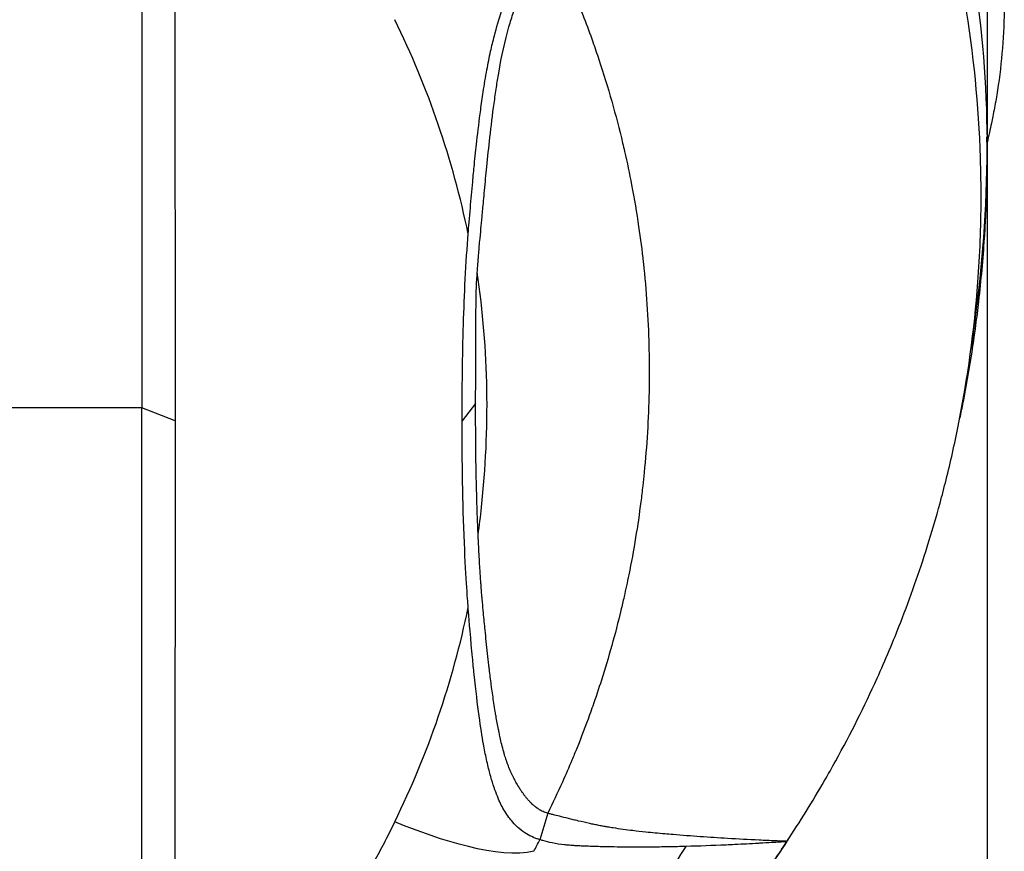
# Model space of a CAD drawing. Header units: millimetres. Extents: x 0 to 4378, y 0 to 2376.
# Tile 580 of 656: x 2261 to 2311, y 1201 to 1243. Entities that reach past the tile are written whole.
import ezdxf

# ---------------------------------------------------------------- set-up
doc = ezdxf.new("R2010")
doc.units = ezdxf.units.MM
doc.header["$LTSCALE"] = 0.2

# ---------------------------------------------------------------- blocks, each defined once
blk = doc.blocks.new('A$C1d6742d2')
for p, q in [((59, 810.3), (59, 661.9)), ((16.474, 757.36), (16.474, 723.155)), ((18.145, 756.714), (18.147, 722.507)), ((58.492, 728.394), (58.193, 726.124)), ((33.271, 723.376), (32.59, 722.508)), ((16.474, 723.155), (5.014, 723.155)), ((16.473, 688.948), (16.474, 723.155)), ((18.147, 722.507), (16.474, 723.155)), ((18.147, 722.507), (18.145, 688.301)), ((36.896, 702.755), (36.503, 701.426)), ((48.92, 701.322), (48.929, 701.343))]:
    blk.add_line(p, q)
for start, end in [(351.92405, 0.66622), (323.79036, 323.79039)]:
    blk.add_arc((0, 736.1), 59, start, end)
for centre, major_axis, ratio, start_param, end_param in [((-47.539, 712.69), (-79.717, -22.186), 0.738726, 3.091649, 3.278174), ((-46.57, 732.011), (78.763, -21.819), 0.743338, 6.144861, 6.332541), ((-41.665, 721.448), (83.135, -0.014), 0.707141, 5.925308, 5.93589)]:
    blk.add_ellipse(centre, major_axis=major_axis, ratio=ratio, start_param=start_param, end_param=end_param)
for points, knots in [([(49.182, 768.704), (50.865, 766.17), (52.316, 763.559), (54.776, 758.237), (55.786, 755.526), (57.403, 750.045), (58.007, 747.274), (58.805, 741.703), (59, 738.903), (58.999, 733.53), (58.829, 730.957), (58.492, 728.394)], [-1, -1, -1, -1, -0.875, -0.875, -0.75, -0.75, -0.625, -0.625, -0.5, -0.5, -0.3850883, -0.3850883, -0.3850883, -0.3850883]), ([(48.929, 701.343), (49.591, 702.341), (50.217, 703.351), (51.005, 704.711), (51.197, 705.051), (52.143, 706.763), (52.831, 708.139), (53.89, 710.482), (54.285, 711.421), (55.146, 713.625), (55.591, 714.892), (56.221, 716.9), (56.435, 717.634), (56.739, 718.753), (56.842, 719.144), (57.164, 720.433), (57.366, 721.332), (58.031, 724.643), (58.36, 727.075), (58.641, 730.862), (58.695, 732.249), (58.702, 734.332), (58.692, 735.034), (58.585, 738.363), (58.326, 740.988), (57.223, 747.533), (56.151, 751.425), (53.203, 759.012), (51.305, 762.721), (48.937, 766.292)], [-9.357503, -9.357503, -9.357503, -9.357503, -8.897041, -8.897041, -8.743436, -8.743436, -8.129915, -8.129915, -7.723861, -7.723861, -7.182711, -7.182711, -6.872971, -6.872971, -6.706541, -6.706541, -6.326131, -6.326131, -5.308509, -5.308509, -4.721657, -4.721657, -4.426991, -4.426991, -3.327763, -3.327763, -1.672883, -1.672883, 0, 0, 0, 0]), ([(59, 750.558), (59.019, 750.474), (59.039, 750.389), (59.076, 750.223), (59.095, 750.139), (59.124, 750.007), (59.134, 749.962), (59.158, 749.851), (59.174, 749.781), (59.217, 749.581), (59.251, 749.418), (59.417, 748.598), (59.524, 747.958), (59.783, 746.007), (59.867, 744.7), (59.855, 741.97), (59.742, 740.547), (59.478, 738.837), (59.428, 738.542), (59.346, 738.099), (59.317, 737.952), (59.266, 737.697), (59.245, 737.596), (59.157, 737.182), (59.082, 736.847), (59, 736.494)], [0.2967875, 0.2967875, 0.2967875, 0.2967875, 0.2993275, 0.2993275, 0.3018631, 0.3018631, 0.3033739, 0.3033739, 0.3052155, 0.3052155, 0.3091295, 0.3091295, 0.3252412, 0.3252412, 0.3574735, 0.3574735, 0.3925774, 0.3925774, 0.3999028, 0.3999028, 0.4035745, 0.4035745, 0.4063648, 0.4063648, 0.4141121, 0.4141121, 0.4141121, 0.4141121]), ([(32.897, 731.908), (32.923, 732.241), (32.964, 732.73), (33.042, 733.644), (33.081, 734.083), (33.149, 734.813), (33.177, 735.106), (33.245, 735.789), (33.287, 736.181), (33.391, 737.098), (33.455, 737.626), (33.564, 738.446), (33.606, 738.747), (33.707, 739.417), (33.768, 739.794), (33.895, 740.48), (33.958, 740.788), (34.083, 741.354), (34.145, 741.612), (34.322, 742.294), (34.447, 742.725), (34.658, 743.352), (34.727, 743.544), (34.92, 744.048), (35.057, 744.37), (35.316, 744.924), (35.429, 745.151), (35.588, 745.46), (35.631, 745.543), (35.746, 745.764), (35.821, 745.905), (36.005, 746.249), (36.114, 746.451), (36.328, 746.85), (36.433, 747.046), (36.536, 747.243)], [0.000012, 0.000012, 0.000012, 0.000012, 0.142267, 0.142267, 0.27065, 0.27065, 0.356024, 0.356024, 0.469215, 0.469215, 0.619921, 0.619921, 0.706263, 0.706263, 0.813588, 0.813588, 0.901517, 0.901517, 0.974106, 0.974106, 1.092208, 1.092208, 1.14482, 1.14482, 1.23125, 1.23125, 1.290188, 1.290188, 1.311384, 1.311384, 1.347898, 1.347898, 1.400534, 1.400534, 1.450242, 1.450242, 1.450242, 1.450242]), ([(33.352, 729.982), (33.359, 730.08), (33.367, 730.178), (33.38, 730.349), (33.388, 730.457), (33.401, 730.627), (33.406, 730.69), (33.431, 730.99), (33.451, 731.229), (33.526, 732.059), (33.554, 732.296), (33.609, 732.901), (33.62, 733.024), (33.653, 733.392), (33.684, 733.733), (33.755, 734.492), (33.792, 734.887), (33.881, 735.772), (33.932, 736.265), (34.053, 737.329), (34.123, 737.905), (34.238, 738.748), (34.276, 739.016), (34.353, 739.522), (34.391, 739.762), (34.579, 740.868), (34.744, 741.623), (35.016, 742.573), (35.093, 742.817), (35.241, 743.258), (35.31, 743.456), (35.501, 743.972), (35.628, 744.292), (36.202, 745.66), (36.559, 746.37), (36.898, 746.959)], [0.000001, 0.000001, 0.000001, 0.000001, 0.041867, 0.041867, 0.071916, 0.071916, 0.089199, 0.089199, 0.155077, 0.155077, 0.318547, 0.318547, 0.360075, 0.360075, 0.443614, 0.443614, 0.53666, 0.53666, 0.650793, 0.650793, 0.782556, 0.782556, 0.845757, 0.845757, 0.902038, 0.902038, 1.104581, 1.104581, 1.173967, 1.173967, 1.229238, 1.229238, 1.316112, 1.316112, 1.597951, 1.597951, 1.597951, 1.597951]), ([(36.898, 746.959), (37.208, 746.327), (37.502, 745.696), (37.78, 745.067), (37.808, 745.003), (37.835, 744.94), (37.863, 744.876), (38.14, 744.241), (38.401, 743.606), (38.647, 742.972), (38.672, 742.909), (38.696, 742.846), (38.72, 742.784), (38.875, 742.379), (39.024, 741.974), (39.167, 741.57), (39.271, 741.275), (39.373, 740.98), (39.471, 740.685), (39.704, 739.982), (39.92, 739.281), (40.118, 738.583), (40.318, 737.88), (40.5, 737.179), (40.666, 736.481), (40.699, 736.341), (40.731, 736.201), (40.763, 736.062), (40.891, 735.499), (41.008, 734.939), (41.115, 734.381), (41.25, 733.676), (41.369, 732.974), (41.471, 732.277), (41.56, 731.674), (41.637, 731.074), (41.702, 730.478), (41.713, 730.379), (41.724, 730.281), (41.734, 730.182), (41.807, 729.483), (41.864, 728.788), (41.907, 728.099), (41.95, 727.403), (41.978, 726.713), (41.992, 726.029), (42, 725.637), (42.004, 725.247), (42.003, 724.858), (42.002, 724.56), (41.999, 724.262), (41.993, 723.966), (41.979, 723.28), (41.951, 722.599), (41.911, 721.924), (41.87, 721.242), (41.816, 720.566), (41.749, 719.897), (41.727, 719.677), (41.704, 719.458), (41.679, 719.24), (41.649, 718.97), (41.616, 718.701), (41.582, 718.433), (41.504, 717.826), (41.416, 717.224), (41.318, 716.627), (41.214, 715.995), (41.1, 715.369), (40.974, 714.75), (40.9, 714.383), (40.822, 714.018), (40.74, 713.656), (40.688, 713.425), (40.634, 713.194), (40.579, 712.965), (40.436, 712.371), (40.283, 711.782), (40.12, 711.2), (39.956, 710.612), (39.782, 710.031), (39.599, 709.457), (39.458, 709.015), (39.311, 708.578), (39.159, 708.145), (39.108, 708), (39.057, 707.856), (39.005, 707.712), (38.797, 707.137), (38.58, 706.569), (38.354, 706.009), (38.275, 705.816), (38.196, 705.623), (38.116, 705.431), (37.96, 705.059), (37.8, 704.691), (37.636, 704.326), (37.397, 703.795), (37.15, 703.271), (36.895, 702.755)], [-0.9999636, -0.9999636, -0.9999636, -0.9999636, -0.9622503, -0.9622503, -0.9622503, -0.9584503, -0.9584503, -0.9584503, -0.9203853, -0.9203853, -0.9203853, -0.9166196, -0.9166196, -0.9166196, -0.8922916, -0.8922916, -0.8922916, -0.8744992, -0.8744992, -0.8744992, -0.8320808, -0.8320808, -0.8320808, -0.7893555, -0.7893555, -0.7893555, -0.7807988, -0.7807988, -0.7807988, -0.7463142, -0.7463142, -0.7463142, -0.7027693, -0.7027693, -0.7027693, -0.6651267, -0.6651267, -0.6651267, -0.6589055, -0.6589055, -0.6589055, -0.614713, -0.614713, -0.614713, -0.5701815, -0.5701815, -0.5701815, -0.5446966, -0.5446966, -0.5446966, -0.5251062, -0.5251062, -0.5251062, -0.4797162, -0.4797162, -0.4797162, -0.4338101, -0.4338101, -0.4338101, -0.4187214, -0.4187214, -0.4187214, -0.4000732, -0.4000732, -0.4000732, -0.3578058, -0.3578058, -0.3578058, -0.3130801, -0.3130801, -0.3130801, -0.2865945, -0.2865945, -0.2865945, -0.2697122, -0.2697122, -0.2697122, -0.2259051, -0.2259051, -0.2259051, -0.1816386, -0.1816386, -0.1816386, -0.1476085, -0.1476085, -0.1476085, -0.136229, -0.136229, -0.136229, -0.0907435, -0.0907435, -0.0907435, -0.075002, -0.075002, -0.075002, -0.0444766, -0.0444766, -0.0444766, -0.000003, -0.000003, -0.000003, -0.000003]), ([(59, 736.1), (59, 735.037), (58.975, 733.974), (58.924, 732.911), (58.921, 732.848), (58.918, 732.785), (58.915, 732.722), (58.898, 732.381), (58.878, 732.041), (58.855, 731.7), (58.785, 730.636), (58.69, 729.574), (58.569, 728.514), (58.523, 728.112), (58.473, 727.709), (58.42, 727.308), (58.283, 726.277), (58.122, 725.25), (57.936, 724.229), (57.913, 724.103), (57.89, 723.977), (57.866, 723.851), (57.814, 723.572), (57.76, 723.293), (57.704, 723.015), (57.678, 722.888), (57.653, 722.761), (57.626, 722.634)], [0, 0, 0, 0, 0.01675223, 0.01675223, 0.01675223, 0.01774594, 0.01774594, 0.01774594, 0.0231182, 0.0231182, 0.0231182, 0.0399075, 0.0399075, 0.0399075, 0.0462898, 0.0462898, 0.0462898, 0.06266312, 0.06266312, 0.06266312, 0.06468427, 0.06468427, 0.06468427, 0.06916291, 0.06916291, 0.06916291, 0.0712062, 0.0712062, 0.0712062, 0.0712062]), ([(32.59, 722.508), (32.591, 724.128), (32.611, 725.739), (32.682, 728.102), (32.711, 728.87), (32.791, 730.456), (32.842, 731.238), (32.897, 731.908)], [-1.104553, -1.104553, -1.104553, -1.104553, -0.545935, -0.545935, -0.284737, -0.284737, -0.000013, -0.000013, -0.000013, -0.000013]), ([(33.271, 723.376), (33.272, 724.107), (33.28, 726.328), (33.28, 727.138), (33.282, 727.702), (33.3, 728.999), (33.32, 729.534), (33.352, 729.982)], [-0.3845166, -0.3845166, -0.3845166, -0.3845166, -0.3339141, -0.3339141, -0.1901163, -0.1901163, -0.000001, -0.000001, -0.000001, -0.000001]), ([(33.397, 716.77), (33.46, 717.23), (33.517, 717.691), (33.991, 722.082), (33.931, 726.052), (33.352, 729.982)], [-0.9999957, -0.9999957, -0.9999957, -0.9999957, -0.8951223, -0.8951223, 0, 0, 0, 0]), ([(33.397, 716.77), (33.384, 717.043), (33.373, 717.316), (33.353, 717.856), (33.344, 718.132), (33.319, 718.956), (33.306, 719.503), (33.276, 721.158), (33.269, 722.267), (33.271, 723.376)], [-0.9409518, -0.9409518, -0.9409518, -0.9409518, -0.8202456, -0.8202456, -0.7023959, -0.7023959, -0.4704249, -0.4704249, 0, 0, 0, 0]), ([(32.897, 713.108), (32.883, 713.268), (32.783, 714.534), (32.618, 718.414), (32.588, 720.461), (32.59, 722.508)], [-1.646672, -1.646672, -1.646672, -1.646672, -0.868527, -0.868527, 0, 0, 0, 0]), ([(36.895, 702.755), (36.859, 702.764), (36.823, 702.776), (36.787, 702.789), (36.779, 702.792), (36.771, 702.795), (36.762, 702.798), (36.729, 702.81), (36.697, 702.824), (36.665, 702.838), (36.625, 702.857), (36.586, 702.877), (36.548, 702.898), (36.541, 702.901), (36.535, 702.905), (36.529, 702.908), (36.5, 702.925), (36.471, 702.943), (36.442, 702.961), (36.427, 702.971), (36.412, 702.981), (36.398, 702.991), (36.382, 703.001), (36.367, 703.012), (36.354, 703.021), (36.347, 703.026), (36.34, 703.031), (36.335, 703.035), (36.328, 703.04), (36.324, 703.043), (36.321, 703.045), (36.318, 703.048), (36.316, 703.049), (36.313, 703.051), (36.309, 703.055), (36.302, 703.06), (36.293, 703.067), (36.284, 703.073), (36.273, 703.082), (36.26, 703.093), (36.246, 703.104), (36.231, 703.116), (36.213, 703.132), (36.194, 703.147), (36.173, 703.165), (36.15, 703.186), (36.127, 703.207), (36.101, 703.232), (36.073, 703.259), (36.06, 703.271), (36.047, 703.284), (36.034, 703.298), (36.024, 703.308), (36.014, 703.318), (36.005, 703.327), (35.994, 703.339), (35.983, 703.35), (35.977, 703.357), (35.962, 703.373), (35.95, 703.387), (35.938, 703.4), (35.925, 703.414), (35.913, 703.427), (35.901, 703.441), (35.894, 703.449), (35.887, 703.457), (35.88, 703.465), (35.85, 703.5), (35.818, 703.539), (35.783, 703.583), (35.749, 703.626), (35.713, 703.673), (35.675, 703.726), (35.663, 703.743), (35.65, 703.761), (35.638, 703.778), (35.624, 703.798), (35.611, 703.817), (35.6, 703.833), (35.596, 703.839), (35.592, 703.844), (35.589, 703.849), (35.582, 703.859), (35.579, 703.865), (35.576, 703.869), (35.572, 703.874), (35.571, 703.876), (35.568, 703.88), (35.564, 703.886), (35.558, 703.896), (35.549, 703.908), (35.541, 703.922), (35.53, 703.939), (35.516, 703.959), (35.503, 703.98), (35.487, 704.006), (35.469, 704.035), (35.449, 704.067), (35.426, 704.105), (35.401, 704.147), (35.388, 704.169), (35.374, 704.192), (35.36, 704.217), (35.341, 704.25), (35.32, 704.287), (35.299, 704.326), (35.288, 704.345), (35.277, 704.366), (35.266, 704.385), (35.257, 704.402), (35.249, 704.418), (35.242, 704.431), (35.226, 704.461), (35.211, 704.488), (35.198, 704.514), (35.183, 704.542), (35.17, 704.568), (35.157, 704.594), (35.153, 704.602), (35.149, 704.61), (35.145, 704.618), (35.123, 704.664), (35.101, 704.709), (35.081, 704.752), (35.056, 704.806), (35.033, 704.857), (35.012, 704.906), (35.001, 704.932), (34.99, 704.957), (34.979, 704.984), (34.975, 704.994), (34.971, 705.005), (34.966, 705.016), (34.953, 705.049), (34.939, 705.084), (34.925, 705.119), (34.919, 705.135), (34.913, 705.152), (34.906, 705.168), (34.887, 705.22), (34.868, 705.27), (34.852, 705.317), (34.85, 705.321), (34.849, 705.324), (34.848, 705.328), (34.84, 705.351), (34.832, 705.373), (34.824, 705.397), (34.82, 705.409), (34.816, 705.421), (34.811, 705.434), (34.802, 705.461), (34.792, 705.491), (34.783, 705.52), (34.778, 705.535), (34.773, 705.551), (34.768, 705.566), (34.754, 705.611), (34.741, 705.652), (34.73, 705.689), (34.718, 705.728), (34.708, 705.763), (34.699, 705.793), (34.695, 705.808), (34.691, 705.821), (34.686, 705.839), (34.65, 705.964), (34.616, 706.092), (34.584, 706.222), (34.556, 706.335), (34.529, 706.45), (34.504, 706.566), (34.499, 706.588), (34.494, 706.611), (34.489, 706.636), (34.472, 706.715), (34.455, 706.794), (34.439, 706.873), (34.433, 706.906), (34.426, 706.939), (34.42, 706.972), (34.397, 707.085), (34.376, 707.197), (34.356, 707.307), (34.336, 707.42), (34.316, 707.531), (34.298, 707.64), (34.284, 707.718), (34.271, 707.795), (34.259, 707.871), (34.235, 708.015), (34.213, 708.155), (34.192, 708.291), (34.17, 708.43), (34.15, 708.565), (34.131, 708.696), (34.112, 708.832), (34.093, 708.963), (34.076, 709.089), (34.07, 709.131), (34.065, 709.173), (34.059, 709.214), (34.041, 709.352), (34.024, 709.484), (34.008, 709.609), (33.991, 709.741), (33.976, 709.866), (33.962, 709.984), (33.957, 710.022), (33.952, 710.06), (33.948, 710.1), (33.944, 710.133), (33.94, 710.169), (33.935, 710.208), (33.912, 710.401), (33.89, 710.597), (33.869, 710.795), (33.847, 710.996), (33.825, 711.198), (33.804, 711.402), (33.785, 711.592), (33.766, 711.783), (33.747, 711.974), (33.719, 712.259), (33.691, 712.545), (33.665, 712.832), (33.647, 713.014), (33.63, 713.196), (33.614, 713.379), (33.608, 713.438), (33.603, 713.496), (33.597, 713.553), (33.592, 713.613), (33.586, 713.673), (33.581, 713.732), (33.58, 713.741), (33.579, 713.751), (33.579, 713.76), (33.575, 713.805), (33.571, 713.851), (33.568, 713.891), (33.566, 713.911), (33.565, 713.93), (33.564, 713.947), (33.562, 713.965), (33.562, 713.976), (33.56, 713.992), (33.559, 714.007), (33.558, 714.028), (33.556, 714.055), (33.555, 714.065), (33.554, 714.075), (33.554, 714.087), (33.552, 714.11), (33.55, 714.138), (33.548, 714.162), (33.545, 714.2), (33.543, 714.229), (33.541, 714.256), (33.541, 714.259), (33.541, 714.261), (33.541, 714.264), (33.538, 714.307), (33.535, 714.343), (33.533, 714.376), (33.532, 714.395), (33.53, 714.418), (33.528, 714.442), (33.52, 714.56), (33.512, 714.678), (33.504, 714.797), (33.497, 714.916), (33.489, 715.035), (33.482, 715.153), (33.481, 715.161), (33.481, 715.169), (33.481, 715.177), (33.461, 715.502), (33.443, 715.827), (33.426, 716.152), (33.416, 716.358), (33.406, 716.564), (33.397, 716.77)], [0.0000011, 0.0000011, 0.0000011, 0.0000011, 0.0035308, 0.0035308, 0.0035308, 0.0043398, 0.0043398, 0.0043398, 0.0076399, 0.0076399, 0.0076399, 0.0117655, 0.0117655, 0.0117655, 0.0124395, 0.0124395, 0.0124395, 0.0156597, 0.0156597, 0.0156597, 0.0174096, 0.0174096, 0.0174096, 0.0193514, 0.0193514, 0.0193514, 0.0204082, 0.0204082, 0.0204082, 0.0215869, 0.0215869, 0.0215869, 0.0230357, 0.0230357, 0.0230357, 0.025692, 0.025692, 0.025692, 0.0283968, 0.0283968, 0.0283968, 0.0312229, 0.0312229, 0.0312229, 0.0341373, 0.0341373, 0.0341373, 0.0371532, 0.0371532, 0.0371532, 0.0385088, 0.0385088, 0.0385088, 0.0394989, 0.0394989, 0.0394989, 0.0407495, 0.0407495, 0.0407495, 0.043729, 0.043729, 0.043729, 0.0468785, 0.0468785, 0.0468785, 0.0487712, 0.0487712, 0.0487712, 0.0567834, 0.0567834, 0.0567834, 0.0646906, 0.0646906, 0.0646906, 0.0673254, 0.0673254, 0.0673254, 0.0703308, 0.0703308, 0.0703308, 0.0714286, 0.0714286, 0.0714286, 0.0735642, 0.0735642, 0.0735642, 0.0761102, 0.0761102, 0.0761102, 0.0808467, 0.0808467, 0.0808467, 0.0857792, 0.0857792, 0.0857792, 0.0908991, 0.0908991, 0.0908991, 0.0965259, 0.0965259, 0.0965259, 0.0994046, 0.0994046, 0.0994046, 0.1033587, 0.1033587, 0.1033587, 0.1053494, 0.1053494, 0.1053494, 0.1071429, 0.1071429, 0.1071429, 0.1112452, 0.1112452, 0.1112452, 0.1157239, 0.1157239, 0.1157239, 0.1171818, 0.1171818, 0.1171818, 0.1254275, 0.1254275, 0.1254275, 0.1355029, 0.1355029, 0.1355029, 0.1407936, 0.1407936, 0.1407936, 0.1428571, 0.1428571, 0.1428571, 0.1492063, 0.1492063, 0.1492063, 0.1521966, 0.1521966, 0.1521966, 0.1618971, 0.1618971, 0.1618971, 0.1626553, 0.1626553, 0.1626553, 0.1673443, 0.1673443, 0.1673443, 0.1696429, 0.1696429, 0.1696429, 0.1744707, 0.1744707, 0.1744707, 0.1770739, 0.1770739, 0.1770739, 0.1847201, 0.1847201, 0.1847201, 0.1926924, 0.1926924, 0.1926924, 0.1964286, 0.1964286, 0.1964286, 0.222679, 0.222679, 0.222679, 0.245602, 0.245602, 0.245602, 0.25, 0.25, 0.25, 0.2633496, 0.2633496, 0.2633496, 0.2688835, 0.2688835, 0.2688835, 0.2880913, 0.2880913, 0.2880913, 0.3078621, 0.3078621, 0.3078621, 0.3219987, 0.3219987, 0.3219987, 0.3487939, 0.3487939, 0.3487939, 0.3762415, 0.3762415, 0.3762415, 0.404768, 0.404768, 0.404768, 0.4142834, 0.4142834, 0.4142834, 0.4463005, 0.4463005, 0.4463005, 0.479905, 0.479905, 0.479905, 0.4908036, 0.4908036, 0.4908036, 0.5, 0.5, 0.5, 0.5451966, 0.5451966, 0.5451966, 0.590926, 0.590926, 0.590926, 0.6334808, 0.6334808, 0.6334808, 0.6968676, 0.6968676, 0.6968676, 0.7371627, 0.7371627, 0.7371627, 0.75, 0.75, 0.75, 0.7635546, 0.7635546, 0.7635546, 0.765625, 0.765625, 0.765625, 0.7760236, 0.7760236, 0.7760236, 0.78125, 0.78125, 0.78125, 0.7864992, 0.7864992, 0.7864992, 0.791411, 0.791411, 0.791411, 0.7931621, 0.7931621, 0.7931621, 0.796875, 0.796875, 0.796875, 0.8025555, 0.8025555, 0.8025555, 0.8031232, 0.8031232, 0.8031232, 0.8125, 0.8125, 0.8125, 0.8179287, 0.8179287, 0.8179287, 0.8454522, 0.8454522, 0.8454522, 0.8731133, 0.8731133, 0.8731133, 0.875, 0.875, 0.875, 0.9515066, 0.9515066, 0.9515066, 1, 1, 1, 1]), ([(36.503, 701.426), (36.452, 701.441), (36.399, 701.457), (36.289, 701.497), (36.231, 701.521), (36.06, 701.591), (35.949, 701.647), (35.58, 701.873), (35.346, 702.074), (35.068, 702.391), (35.004, 702.469), (34.871, 702.648), (34.801, 702.749), (34.609, 703.062), (34.506, 703.268), (34.349, 703.648), (34.291, 703.801), (34.184, 704.102), (34.128, 704.276), (34.013, 704.661), (33.956, 704.875), (33.873, 705.213), (33.845, 705.337), (33.762, 705.718), (33.711, 705.979), (33.537, 706.968), (33.365, 708.124), (33.167, 710.027), (33.139, 710.312), (33.092, 710.809), (33.073, 711.021), (32.968, 712.202), (32.908, 712.955), (32.897, 713.108)], [0.000001, 0.000001, 0.000001, 0.000001, 0.034988, 0.034988, 0.072247, 0.072247, 0.161561, 0.161561, 0.359174, 0.359174, 0.420514, 0.420514, 0.493576, 0.493576, 0.637314, 0.637314, 0.720935, 0.720935, 0.828955, 0.828955, 0.957116, 0.957116, 1.030366, 1.030366, 1.180514, 1.180514, 1.596256, 1.596256, 1.668961, 1.668961, 1.72261, 1.72261, 1.967425, 1.967425, 1.967425, 1.967425]), ([(39.24, 702.19), (39.163, 702.205), (39.086, 702.222), (39.01, 702.238), (38.819, 702.279), (38.631, 702.323), (38.444, 702.367), (38.396, 702.379), (38.348, 702.39), (38.3, 702.402), (38.22, 702.422), (38.14, 702.441), (38.061, 702.461), (37.902, 702.5), (37.743, 702.541), (37.584, 702.581), (37.469, 702.61), (37.355, 702.639), (37.24, 702.668), (37.183, 702.683), (37.125, 702.697), (37.068, 702.711), (37.011, 702.726), (36.953, 702.74), (36.895, 702.755)], [-0.4793475, -0.4793475, -0.4793475, -0.4793475, -0.4335412, -0.4335412, -0.4335412, -0.319458, -0.319458, -0.319458, -0.2900262, -0.2900262, -0.2900262, -0.2408421, -0.2408421, -0.2408421, -0.1420198, -0.1420198, -0.1420198, -0.0709296, -0.0709296, -0.0709296, -0.0354186, -0.0354186, -0.0354186, 0, 0, 0, 0]), ([(29.204, 702.328), (29.049, 702.01), (28.888, 701.693), (28.56, 701.061), (28.392, 700.746), (28.045, 700.12), (27.866, 699.808), (27.503, 699.185), (27.317, 698.875), (26.745, 697.95), (26.346, 697.339), (25.507, 696.13), (25.068, 695.532), (24.153, 694.352), (23.678, 693.768), (22.683, 692.62), (22.167, 692.054), (21.091, 690.943), (20.536, 690.396), (19.663, 689.597), (19.366, 689.334), (18.915, 688.942), (18.764, 688.812), (18.534, 688.619), (18.456, 688.556), (18.301, 688.428), (18.223, 688.364), (18.145, 688.301)], [0, 0, 0, 0, 0.0625, 0.0625, 0.125, 0.125, 0.1875, 0.1875, 0.25, 0.25, 0.375, 0.375, 0.5, 0.5, 0.625, 0.625, 0.75, 0.75, 0.875, 0.875, 0.9375, 0.9375, 0.96875, 0.96875, 0.984375, 0.984375, 1, 1, 1, 1]), ([(48.929, 701.343), (48.868, 701.346), (48.806, 701.348), (48.61, 701.356), (48.476, 701.361), (48.074, 701.378), (47.806, 701.39), (47.005, 701.429), (46.473, 701.457), (45.484, 701.515), (45.027, 701.545), (44.114, 701.609), (43.659, 701.644), (43.066, 701.693), (42.927, 701.704), (42.469, 701.744), (42.147, 701.774), (41.611, 701.831), (41.396, 701.855), (40.85, 701.922), (40.521, 701.967), (40.101, 702.033), (40.009, 702.048), (39.856, 702.074), (39.795, 702.084), (39.728, 702.096), (39.721, 702.097), (39.634, 702.113), (39.555, 702.128), (39.397, 702.158), (39.318, 702.174), (39.24, 702.19)], [-1.645876, -1.645876, -1.645876, -1.645876, -1.615389, -1.615389, -1.548542, -1.548542, -1.414918, -1.414918, -1.148039, -1.148039, -0.917638, -0.917638, -0.68663, -0.68663, -0.616327, -0.616327, -0.45567, -0.45567, -0.348384, -0.348384, -0.182187, -0.182187, -0.133181, -0.133181, -0.09855, -0.09855, -0.09444, -0.09444, -0.047263, -0.047263, -0.000001, -0.000001, -0.000001, -0.000001]), ([(43.839, 701.085), (43.562, 701.078), (43.279, 701.071), (42.869, 701.064), (42.745, 701.062), (42.367, 701.056), (42.112, 701.054), (41.625, 701.051), (41.392, 701.051), (40.951, 701.052), (40.742, 701.053), (40.337, 701.058), (40.14, 701.061), (39.834, 701.068), (39.718, 701.07), (39.552, 701.075), (39.504, 701.076), (39.34, 701.08), (39.224, 701.084), (39.004, 701.091), (38.9, 701.095), (38.761, 701.1), (38.725, 701.102), (38.612, 701.106), (38.535, 701.11), (38.39, 701.117), (38.321, 701.121), (38.228, 701.127), (38.202, 701.128), (38.096, 701.135), (38.017, 701.141), (37.874, 701.154), (37.81, 701.16), (37.533, 701.19), (37.323, 701.22), (36.958, 701.294), (36.803, 701.332), (36.601, 701.393), (36.552, 701.409), (36.503, 701.426)], [-1.299151, -1.299151, -1.299151, -1.299151, -1.153679, -1.153679, -1.090787, -1.090787, -0.963053, -0.963053, -0.846492, -0.846492, -0.740733, -0.740733, -0.639564, -0.639564, -0.580783, -0.580783, -0.556612, -0.556612, -0.499354, -0.499354, -0.4471, -0.4471, -0.428744, -0.428744, -0.388615, -0.388615, -0.350794, -0.350794, -0.336026, -0.336026, -0.289925, -0.289925, -0.252217, -0.252217, -0.126146, -0.126146, -0.030682, -0.030682, -0.000001, -0.000001, -0.000001, -0.000001]), ([(48.916, 701.322), (48.614, 700.859), (48.307, 700.401), (47.746, 699.59), (47.494, 699.235), (46.892, 698.404), (46.539, 697.931), (45.811, 696.988), (45.438, 696.519), (44.863, 695.819), (44.667, 695.584), (44.106, 694.923), (43.738, 694.501), (43.113, 693.805), (42.859, 693.528), (42.512, 693.156), (42.421, 693.059), (42.128, 692.749), (41.925, 692.538), (41.311, 691.909), (40.896, 691.496), (40.365, 690.984), (40.256, 690.879), (39.707, 690.358), (39.261, 689.948), (38.503, 689.27), (38.193, 689), (37.422, 688.34), (36.957, 687.954), (36.195, 687.342), (35.901, 687.112), (35.158, 686.537), (34.704, 686.198), (34.049, 685.722), (33.851, 685.58), (33.555, 685.37), (33.458, 685.302), (33.167, 685.099), (32.973, 684.966), (32.277, 684.492), (31.77, 684.159), (31.08, 683.721), (30.9, 683.608), (30.186, 683.166), (29.649, 682.844), (28.739, 682.321), (28.371, 682.114), (27.382, 681.572), (26.757, 681.245), (25.822, 680.777), (25.516, 680.627), (24.581, 680.179), (23.947, 679.889), (23.233, 679.578), (23.158, 679.545), (22.915, 679.441), (22.747, 679.369), (22.179, 679.131), (21.776, 678.967), (20.967, 678.649), (20.56, 678.494), (19.814, 678.22), (19.474, 678.099), (18.78, 677.858), (18.426, 677.739), (17.709, 677.506), (17.346, 677.392), (16.609, 677.167), (16.233, 677.057), (15.635, 676.888), (15.412, 676.827), (14.847, 676.674), (14.504, 676.585), (13.805, 676.41), (13.449, 676.325), (12.716, 676.156), (12.339, 676.073), (11.937, 675.989), (11.911, 675.984), (11.854, 675.972), (11.822, 675.965), (11.697, 675.94), (11.604, 675.921), (11.125, 675.824), (10.738, 675.751), (9.92, 675.603), (9.487, 675.53), (9, 675.454), (8.947, 675.446), (8.369, 675.357), (7.844, 675.283), (6.882, 675.162), (6.447, 675.112), (5.587, 675.023), (5.164, 674.984), (4.361, 674.918), (3.982, 674.891), (3.416, 674.856), (3.229, 674.846), (2.701, 674.818), (2.358, 674.803), (1.682, 674.78), (1.348, 674.771), (0.692, 674.76), (0.371, 674.757), (0.033, 674.757), (0.016, 674.757), (-0.008, 674.757), (-0.017, 674.757), (-0.358, 674.757), (-0.691, 674.76), (-1.363, 674.772), (-1.703, 674.781), (-2.357, 674.804), (-2.671, 674.817), (-3.357, 674.852), (-3.73, 674.875), (-4.51, 674.93), (-4.917, 674.962), (-5.523, 675.018), (-5.722, 675.037), (-6.573, 675.124), (-7.224, 675.201), (-8.198, 675.334), (-8.522, 675.381), (-9.291, 675.498), (-9.736, 675.572), (-10.571, 675.72), (-10.962, 675.793), (-11.405, 675.881), (-11.458, 675.891), (-11.591, 675.918), (-11.672, 675.935), (-11.832, 675.967), (-11.91, 675.984), (-12.382, 676.083), (-12.774, 676.169), (-13.533, 676.345), (-13.9, 676.433), (-14.623, 676.615), (-14.978, 676.708), (-15.674, 676.898), (-16.015, 676.994), (-16.581, 677.16), (-16.807, 677.227), (-17.461, 677.426), (-17.887, 677.562), (-18.713, 677.834), (-19.111, 677.971), (-19.903, 678.251), (-20.295, 678.395), (-21.074, 678.69), (-21.459, 678.841), (-21.922, 679.028), (-22.001, 679.06), (-22.247, 679.16), (-22.413, 679.229), (-22.731, 679.363), (-22.884, 679.428), (-23.155, 679.544), (-23.273, 679.595), (-23.892, 679.866), (-24.39, 680.093), (-25.407, 680.572), (-25.924, 680.825), (-26.724, 681.232), (-27.009, 681.38), (-28.04, 681.926), (-28.779, 682.338), (-30.036, 683.076), (-30.558, 683.393), (-31.648, 684.08), (-32.217, 684.452), (-33.109, 685.058), (-33.436, 685.286), (-34.216, 685.84), (-34.664, 686.168), (-35.536, 686.826), (-35.961, 687.156), (-36.784, 687.813), (-37.183, 688.141), (-37.811, 688.671), (-38.042, 688.869), (-38.717, 689.457), (-39.156, 689.85), (-40.007, 690.638), (-40.42, 691.032), (-41.127, 691.727), (-41.425, 692.025), (-41.91, 692.523), (-42.1, 692.72), (-42.412, 693.049), (-42.535, 693.18), (-43.067, 693.751), (-43.469, 694.197), (-44.19, 695.021), (-44.51, 695.396), (-45.218, 696.247), (-45.602, 696.725), (-46.291, 697.607), (-46.596, 698.009), (-47.254, 698.898), (-47.603, 699.386), (-48.23, 700.289), (-48.51, 700.703), (-48.784, 701.12)], [0.1935014, 0.1935014, 0.1935014, 0.1935014, 0.2022331, 0.2022331, 0.2091416, 0.2091416, 0.2185354, 0.2185354, 0.2280897, 0.2280897, 0.2329689, 0.2329689, 0.2418944, 0.2418944, 0.2478794, 0.2478794, 0.25, 0.25, 0.2546633, 0.2546633, 0.2639429, 0.2639429, 0.2663325, 0.2663325, 0.2758971, 0.2758971, 0.2823778, 0.2823778, 0.291903, 0.291903, 0.2977948, 0.2977948, 0.3067459, 0.3067459, 0.3106171, 0.3106171, 0.3125, 0.3125, 0.3162386, 0.3162386, 0.325882, 0.325882, 0.3292645, 0.3292645, 0.3392493, 0.3392493, 0.3459883, 0.3459883, 0.3572216, 0.3572216, 0.3626411, 0.3626411, 0.3737034, 0.3737034, 0.375, 0.375, 0.3778908, 0.3778908, 0.3847543, 0.3847543, 0.3916277, 0.3916277, 0.3973126, 0.3973126, 0.4032105, 0.4032105, 0.4092058, 0.4092058, 0.4153802, 0.4153802, 0.4190268, 0.4190268, 0.4246386, 0.4246386, 0.430437, 0.430437, 0.4365692, 0.4365692, 0.4369794, 0.4369794, 0.4375, 0.4375, 0.4390149, 0.4390149, 0.445276, 0.445276, 0.4522603, 0.4522603, 0.453125, 0.453125, 0.4615649, 0.4615649, 0.4685384, 0.4685384, 0.4752936, 0.4752936, 0.4813116, 0.4813116, 0.4842692, 0.4842692, 0.4896834, 0.4896834, 0.4949482, 0.4949482, 0.5, 0.5, 0.5002568, 0.5002568, 0.5003876, 0.5003876, 0.505614, 0.505614, 0.5109657, 0.5109657, 0.5159157, 0.5159157, 0.5218046, 0.5218046, 0.5282643, 0.5282643, 0.5314191, 0.5314191, 0.541786, 0.541786, 0.5469596, 0.5469596, 0.55408, 0.55408, 0.5603558, 0.5603558, 0.5612004, 0.5612004, 0.5625, 0.5625, 0.5637682, 0.5637682, 0.5700935, 0.5700935, 0.5760487, 0.5760487, 0.5818443, 0.5818443, 0.5874405, 0.5874405, 0.5911611, 0.5911611, 0.5982452, 0.5982452, 0.6049205, 0.6049205, 0.6115549, 0.6115549, 0.6181384, 0.6181384, 0.6194974, 0.6194974, 0.622357, 0.622357, 0.625, 0.625, 0.6270506, 0.6270506, 0.6357771, 0.6357771, 0.6449367, 0.6449367, 0.6500388, 0.6500388, 0.6634534, 0.6634534, 0.6731077, 0.6731077, 0.6838293, 0.6838293, 0.6901228, 0.6901228, 0.6988953, 0.6988953, 0.7074051, 0.7074051, 0.7156068, 0.7156068, 0.7204553, 0.7204553, 0.7298402, 0.7298402, 0.738926, 0.738926, 0.7456432, 0.7456432, 0.75, 0.75, 0.7528673, 0.7528673, 0.7624117, 0.7624117, 0.7702153, 0.7702153, 0.7799043, 0.7799043, 0.7878707, 0.7878707, 0.7973388, 0.7973388, 0.8052283, 0.8052283, 0.8052283, 0.8052283]), ([(18.154, 677.889), (18.346, 677.953), (18.544, 678.019), (18.748, 678.089), (18.941, 678.155), (19.14, 678.224), (19.344, 678.296), (19.544, 678.366), (19.749, 678.439), (19.959, 678.515), (20.163, 678.59), (20.373, 678.667), (20.586, 678.747), (20.634, 678.765), (20.682, 678.783), (20.73, 678.801), (20.832, 678.84), (20.893, 678.863), (20.976, 678.895), (21.129, 678.954), (21.285, 679.014), (21.445, 679.077), (21.466, 679.086), (21.487, 679.094), (21.509, 679.103), (21.778, 679.209), (22.056, 679.321), (22.343, 679.439), (22.631, 679.558), (22.927, 679.683), (23.231, 679.814), (23.271, 679.831), (23.348, 679.865), (23.401, 679.887), (23.409, 679.891), (23.417, 679.894), (23.424, 679.898), (23.49, 679.926), (23.548, 679.952), (23.599, 679.974), (23.655, 679.999), (23.702, 680.02), (23.74, 680.037), (23.782, 680.055), (23.814, 680.069), (23.834, 680.078), (23.838, 680.08), (23.841, 680.081), (23.844, 680.083), (23.852, 680.086), (23.907, 680.111), (23.942, 680.126), (23.985, 680.146), (24.026, 680.165), (24.066, 680.182), (24.075, 680.186), (24.083, 680.19), (24.092, 680.194), (24.174, 680.231), (24.246, 680.264), (24.307, 680.292), (24.364, 680.318), (24.412, 680.341), (24.452, 680.359), (24.502, 680.382), (24.574, 680.416), (24.651, 680.452), (24.663, 680.457), (24.675, 680.463), (24.688, 680.469), (24.759, 680.502), (24.838, 680.54), (24.926, 680.581), (24.967, 680.601), (25.01, 680.621), (25.055, 680.643), (25.141, 680.683), (25.22, 680.722), (25.292, 680.756), (25.371, 680.794), (25.441, 680.828), (25.502, 680.858), (25.537, 680.875), (25.568, 680.891), (25.602, 680.907), (25.617, 680.914), (25.633, 680.922), (25.649, 680.93), (25.655, 680.933), (25.662, 680.936), (25.669, 680.94), (25.734, 680.972), (25.803, 681.006), (25.874, 681.04), (25.944, 681.075), (26.015, 681.11), (26.085, 681.145), (26.232, 681.218), (26.373, 681.288), (26.508, 681.356), (26.617, 681.411), (26.722, 681.464), (26.823, 681.515), (26.847, 681.527), (26.859, 681.534), (26.879, 681.543), (26.908, 681.558), (26.939, 681.574), (26.974, 681.592), (27.024, 681.617), (27.081, 681.646), (27.144, 681.678), (27.2, 681.707), (27.261, 681.738), (27.327, 681.772), (27.352, 681.785), (27.377, 681.798), (27.402, 681.811), (27.406, 681.813), (27.409, 681.815), (27.412, 681.816), (27.491, 681.856), (27.572, 681.899), (27.657, 681.943), (27.736, 681.985), (27.818, 682.028), (27.903, 682.073), (27.928, 682.086), (27.953, 682.099), (27.976, 682.111), (27.982, 682.115), (27.986, 682.117), (27.99, 682.119), (28.034, 682.142), (28.086, 682.17), (28.146, 682.202), (28.154, 682.207), (28.163, 682.212), (28.172, 682.216), (28.227, 682.246), (28.289, 682.279), (28.357, 682.316), (28.387, 682.332), (28.418, 682.349), (28.45, 682.366), (28.481, 682.384), (28.514, 682.401), (28.547, 682.419), (28.637, 682.468), (28.719, 682.513), (28.792, 682.554), (28.871, 682.597), (28.94, 682.636), (29.001, 682.67), (29.041, 682.692), (29.077, 682.712), (29.111, 682.731), (29.115, 682.734), (29.12, 682.737), (29.126, 682.74), (29.307, 682.842), (29.488, 682.944), (29.668, 683.048), (29.823, 683.137), (29.978, 683.227), (30.132, 683.319), (30.161, 683.336), (30.19, 683.353), (30.219, 683.37), (30.224, 683.373), (30.231, 683.377), (30.238, 683.381), (30.304, 683.42), (30.365, 683.457), (30.421, 683.491), (30.428, 683.495), (30.435, 683.499), (30.442, 683.503), (30.505, 683.541), (30.562, 683.576), (30.614, 683.607), (30.623, 683.613), (30.632, 683.618), (30.64, 683.623), (30.67, 683.641), (30.697, 683.658), (30.725, 683.675), (30.742, 683.685), (30.76, 683.696), (30.778, 683.708), (30.816, 683.731), (30.857, 683.756), (30.899, 683.782), (30.933, 683.803), (30.968, 683.825), (31.001, 683.846), (31.079, 683.895), (31.152, 683.941), (31.221, 683.986), (31.226, 683.989), (31.23, 683.992), (31.235, 683.995), (31.259, 684.01), (31.282, 684.025), (31.301, 684.037), (31.31, 684.043), (31.315, 684.046), (31.321, 684.05), (31.353, 684.071), (31.396, 684.099), (31.45, 684.134), (31.501, 684.167), (31.561, 684.207), (31.63, 684.253), (31.645, 684.262), (31.659, 684.272), (31.674, 684.282), (31.717, 684.31), (31.762, 684.34), (31.807, 684.37), (31.816, 684.376), (31.824, 684.381), (31.833, 684.387), (31.895, 684.429), (31.952, 684.466), (32.003, 684.501), (32.025, 684.516), (32.047, 684.53), (32.067, 684.544), (32.143, 684.595), (32.21, 684.64), (32.269, 684.68), (32.305, 684.704), (32.337, 684.726), (32.368, 684.747), (32.404, 684.771), (32.473, 684.819), (32.526, 684.855), (32.712, 684.982), (32.893, 685.107), (33.07, 685.231), (33.309, 685.397), (33.541, 685.561), (33.765, 685.722), (33.99, 685.883), (34.207, 686.04), (34.417, 686.194), (34.42, 686.196), (34.423, 686.198), (34.426, 686.2), (34.809, 686.481), (35.183, 686.761), (35.548, 687.039), (35.832, 687.256), (36.111, 687.472), (36.385, 687.686), (36.387, 687.688), (36.39, 687.69), (36.392, 687.692), (36.46, 687.745), (36.534, 687.803), (36.613, 687.866), (36.688, 687.925), (36.768, 687.989), (36.853, 688.057), (36.859, 688.061), (36.864, 688.066), (36.869, 688.07), (37.027, 688.196), (37.184, 688.322), (37.339, 688.449), (37.449, 688.539), (37.579, 688.646), (37.692, 688.739), (37.713, 688.757), (37.734, 688.775), (37.755, 688.792), (37.872, 688.889), (37.983, 688.983), (38.089, 689.073), (38.116, 689.096), (38.142, 689.118), (38.168, 689.14), (38.202, 689.169), (38.235, 689.198), (38.268, 689.226), (38.286, 689.241), (38.301, 689.255), (38.318, 689.269), (38.401, 689.341), (38.489, 689.417), (38.581, 689.498), (38.608, 689.521), (38.635, 689.545), (38.663, 689.569), (38.768, 689.661), (38.878, 689.759), (38.993, 689.862), (39.005, 689.872), (39.016, 689.882), (39.028, 689.893), (39.075, 689.935), (39.123, 689.978), (39.172, 690.022), (39.173, 690.023), (39.173, 690.023), (39.173, 690.023), (39.194, 690.042), (39.225, 690.07), (39.265, 690.106), (39.304, 690.142), (39.352, 690.185), (39.409, 690.237), (39.414, 690.242), (39.42, 690.248), (39.427, 690.253), (39.465, 690.289), (39.508, 690.328), (39.552, 690.368), (39.57, 690.385), (39.589, 690.402), (39.608, 690.42), (39.661, 690.468), (39.708, 690.512), (39.751, 690.552), (39.778, 690.577), (39.803, 690.6), (39.827, 690.623), (39.895, 690.686), (39.956, 690.743), (40.01, 690.794), (40.024, 690.807), (40.038, 690.82), (40.051, 690.832), (40.107, 690.885), (40.177, 690.95), (40.249, 691.018), (40.313, 691.079), (40.383, 691.145), (40.457, 691.216), (40.463, 691.222), (40.47, 691.228), (40.474, 691.232), (40.499, 691.256), (40.529, 691.285), (40.567, 691.321), (40.594, 691.347), (40.624, 691.376), (40.654, 691.405), (40.666, 691.416), (40.678, 691.428), (40.69, 691.439), (40.738, 691.486), (40.783, 691.529), (40.827, 691.571), (40.855, 691.599), (40.883, 691.625), (40.91, 691.652), (40.958, 691.699), (41.005, 691.745), (41.05, 691.789), (41.072, 691.811), (41.094, 691.832), (41.115, 691.853), (41.141, 691.878), (41.167, 691.904), (41.196, 691.932), (41.206, 691.943), (41.217, 691.953), (41.228, 691.965), (41.253, 691.989), (41.28, 692.016), (41.306, 692.041), (41.313, 692.048), (41.319, 692.054), (41.326, 692.061), (41.406, 692.14), (41.483, 692.217), (41.558, 692.293), (41.622, 692.357), (41.684, 692.42), (41.747, 692.484), (41.789, 692.526), (41.805, 692.543), (41.835, 692.573), (41.889, 692.628), (41.945, 692.685), (42.004, 692.746), (42.01, 692.752), (42.015, 692.757), (42.02, 692.763), (42.12, 692.865), (42.228, 692.977), (42.344, 693.098), (42.462, 693.22), (42.587, 693.352), (42.72, 693.494), (42.855, 693.638), (42.998, 693.792), (43.149, 693.956), (43.216, 694.028), (43.284, 694.102), (43.353, 694.179), (43.365, 694.192), (43.366, 694.192), (43.371, 694.199), (43.458, 694.294), (43.551, 694.397), (43.65, 694.507), (43.659, 694.517), (43.669, 694.528), (43.679, 694.539), (43.796, 694.669), (43.92, 694.81), (44.053, 694.961), (44.187, 695.114), (44.329, 695.277), (44.479, 695.451), (44.631, 695.629), (44.792, 695.818), (44.959, 696.018), (45.129, 696.22), (45.306, 696.435), (45.49, 696.661), (45.677, 696.891), (45.872, 697.134), (46.073, 697.389), (46.135, 697.468), (46.199, 697.549), (46.261, 697.628), (46.275, 697.647), (46.289, 697.665), (46.303, 697.683), (46.419, 697.832), (46.53, 697.976), (46.637, 698.117), (46.702, 698.202), (46.766, 698.285), (46.828, 698.368), (46.996, 698.59), (47.155, 698.805), (47.307, 699.011), (47.46, 699.22), (47.606, 699.421), (47.743, 699.614), (47.883, 699.81), (48.016, 699.998), (48.14, 700.176), (48.266, 700.357), (48.384, 700.528), (48.495, 700.691), (48.607, 700.855), (48.712, 701.01), (48.809, 701.156), (48.847, 701.213), (48.884, 701.268), (48.92, 701.322)], [0.0000003, 0.0000003, 0.0000003, 0.0000003, 0.0155841, 0.0155841, 0.0155841, 0.0304082, 0.0304082, 0.0304082, 0.0449589, 0.0449589, 0.0449589, 0.0591688, 0.0591688, 0.0591688, 0.0623365, 0.0623365, 0.0623365, 0.0690686, 0.0690686, 0.0690686, 0.0815044, 0.0815044, 0.0815044, 0.0831682, 0.0831682, 0.0831682, 0.1040335, 0.1040335, 0.1040335, 0.1248984, 0.1248984, 0.1248984, 0.1276122, 0.1276122, 0.1276122, 0.1280246, 0.1280246, 0.1280246, 0.1314948, 0.1314948, 0.1314948, 0.1353181, 0.1353181, 0.1353181, 0.1395601, 0.1395601, 0.1395601, 0.1403453, 0.1403453, 0.1403453, 0.142407, 0.142407, 0.142407, 0.145011, 0.145011, 0.145011, 0.1455978, 0.1455978, 0.1455978, 0.1511339, 0.1511339, 0.1511339, 0.156186, 0.156186, 0.156186, 0.1625873, 0.1625873, 0.1625873, 0.1635803, 0.1635803, 0.1635803, 0.169235, 0.169235, 0.169235, 0.171875, 0.171875, 0.171875, 0.1769193, 0.1769193, 0.1769193, 0.182422, 0.182422, 0.182422, 0.1855485, 0.1855485, 0.1855485, 0.1869281, 0.1869281, 0.1869281, 0.1875, 0.1875, 0.1875, 0.192887, 0.192887, 0.192887, 0.1982739, 0.1982739, 0.1982739, 0.2095959, 0.2095959, 0.2095959, 0.21875, 0.21875, 0.21875, 0.2209025, 0.2209025, 0.2209025, 0.2240464, 0.2240464, 0.2240464, 0.2286681, 0.2286681, 0.2286681, 0.2328153, 0.2328153, 0.2328153, 0.234375, 0.234375, 0.234375, 0.2346346, 0.2346346, 0.2346346, 0.2415679, 0.2415679, 0.2415679, 0.248103, 0.248103, 0.248103, 0.25, 0.25, 0.25, 0.2505093, 0.2505093, 0.2505093, 0.2559222, 0.2559222, 0.2559222, 0.2566934, 0.2566934, 0.2566934, 0.2614917, 0.2614917, 0.2614917, 0.2635833, 0.2635833, 0.2635833, 0.265625, 0.265625, 0.265625, 0.2712799, 0.2712799, 0.2712799, 0.2772833, 0.2772833, 0.2772833, 0.2811958, 0.2811958, 0.2811958, 0.2816748, 0.2816748, 0.2816748, 0.296875, 0.296875, 0.296875, 0.3100102, 0.3100102, 0.3100102, 0.3124562, 0.3124562, 0.3124562, 0.3129087, 0.3129087, 0.3129087, 0.317189, 0.317189, 0.317189, 0.317702, 0.317702, 0.317702, 0.322605, 0.322605, 0.322605, 0.3234696, 0.3234696, 0.3234696, 0.3263863, 0.3263863, 0.3263863, 0.328125, 0.328125, 0.328125, 0.3316537, 0.3316537, 0.3316537, 0.3345266, 0.3345266, 0.3345266, 0.3410806, 0.3410806, 0.3410806, 0.3415091, 0.3415091, 0.3415091, 0.34375, 0.34375, 0.34375, 0.3447035, 0.3447035, 0.3447035, 0.3499671, 0.3499671, 0.3499671, 0.3549398, 0.3549398, 0.3549398, 0.3559616, 0.3559616, 0.3559616, 0.3588189, 0.3588189, 0.3588189, 0.359375, 0.359375, 0.359375, 0.3633574, 0.3633574, 0.3633574, 0.3650543, 0.3650543, 0.3650543, 0.3712397, 0.3712397, 0.3712397, 0.3749771, 0.3749771, 0.3749771, 0.3794288, 0.3794288, 0.3794288, 0.3950464, 0.3950464, 0.3950464, 0.4161314, 0.4161314, 0.4161314, 0.4372162, 0.4372162, 0.4372162, 0.4375, 0.4375, 0.4375, 0.4724553, 0.4724553, 0.4724553, 0.4997509, 0.4997509, 0.4997509, 0.5, 0.5, 0.5, 0.5078125, 0.5078125, 0.5078125, 0.5151407, 0.5151407, 0.5151407, 0.515625, 0.515625, 0.515625, 0.5311639, 0.5311639, 0.5311639, 0.542165, 0.542165, 0.542165, 0.544248, 0.544248, 0.544248, 0.5558091, 0.5558091, 0.5558091, 0.5586936, 0.5586936, 0.5586936, 0.5625, 0.5625, 0.5625, 0.5644797, 0.5644797, 0.5644797, 0.5743847, 0.5743847, 0.5743847, 0.5772626, 0.5772626, 0.5772626, 0.5882045, 0.5882045, 0.5882045, 0.5892992, 0.5892992, 0.5892992, 0.5937393, 0.5937393, 0.5937393, 0.59378, 0.59378, 0.59378, 0.5989467, 0.5989467, 0.5989467, 0.6040314, 0.6040314, 0.6040314, 0.6045609, 0.6045609, 0.6045609, 0.6079423, 0.6079423, 0.6079423, 0.609375, 0.609375, 0.609375, 0.6134648, 0.6134648, 0.6134648, 0.6159511, 0.6159511, 0.6159511, 0.623004, 0.623004, 0.623004, 0.6248752, 0.6248752, 0.6248752, 0.6328125, 0.6328125, 0.6328125, 0.6399924, 0.6399924, 0.6399924, 0.640625, 0.640625, 0.640625, 0.6445534, 0.6445534, 0.6445534, 0.6473276, 0.6473276, 0.6473276, 0.6484375, 0.6484375, 0.6484375, 0.6530874, 0.6530874, 0.6530874, 0.6561389, 0.6561389, 0.6561389, 0.6613963, 0.6613963, 0.6613963, 0.6640625, 0.6640625, 0.6640625, 0.6674095, 0.6674095, 0.6674095, 0.6686147, 0.6686147, 0.6686147, 0.6711992, 0.6711992, 0.6711992, 0.671875, 0.671875, 0.671875, 0.6803064, 0.6803064, 0.6803064, 0.6873906, 0.6873906, 0.6873906, 0.6921547, 0.6921547, 0.6921547, 0.700566, 0.700566, 0.700566, 0.7013175, 0.7013175, 0.7013175, 0.7152938, 0.7152938, 0.7152938, 0.7293757, 0.7293757, 0.7293757, 0.7436346, 0.7436346, 0.7436346, 0.7499231, 0.7499231, 0.7499231, 0.7510099, 0.7510099, 0.7510099, 0.7673117, 0.7673117, 0.7673117, 0.7688983, 0.7688983, 0.7688983, 0.7879886, 0.7879886, 0.7879886, 0.8073001, 0.8073001, 0.8073001, 0.8269978, 0.8269978, 0.8269978, 0.8469386, 0.8469386, 0.8469386, 0.8672491, 0.8672491, 0.8672491, 0.8735553, 0.8735553, 0.8735553, 0.875, 0.875, 0.875, 0.8867773, 0.8867773, 0.8867773, 0.8938687, 0.8938687, 0.8938687, 0.9129829, 0.9129829, 0.9129829, 0.9323405, 0.9323405, 0.9323405, 0.9520508, 0.9520508, 0.9520508, 0.9719568, 0.9719568, 0.9719568, 0.9921327, 0.9921327, 0.9921327, 0.9999963, 0.9999963, 0.9999963, 0.9999963]), ([(48.92, 701.322), (48.904, 701.321), (48.889, 701.32), (48.873, 701.319), (48.845, 701.318), (48.817, 701.316), (48.788, 701.314), (48.77, 701.313), (48.752, 701.312), (48.734, 701.311), (48.613, 701.304), (48.491, 701.297), (48.37, 701.29), (48.354, 701.289), (48.339, 701.288), (48.324, 701.287), (48.119, 701.275), (47.915, 701.263), (47.711, 701.252), (47.642, 701.248), (47.573, 701.245), (47.504, 701.241), (47.105, 701.219), (46.706, 701.198), (46.309, 701.179), (46.162, 701.172), (46.015, 701.166), (45.868, 701.159), (45.866, 701.159), (45.864, 701.159), (45.861, 701.159), (45.185, 701.129), (44.51, 701.104), (43.839, 701.085)], [0, 0, 0, 0, 0.0035758, 0.0035758, 0.0035758, 0.0101145, 0.0101145, 0.0101145, 0.014303, 0.014303, 0.014303, 0.0424653, 0.0424653, 0.0424653, 0.0459747, 0.0459747, 0.0459747, 0.0934188, 0.0934188, 0.0934188, 0.1093811, 0.1093811, 0.1093811, 0.2021597, 0.2021597, 0.2021597, 0.23639, 0.23639, 0.23639, 0.2369469, 0.2369469, 0.2369469, 0.3949462, 0.3949462, 0.3949462, 0.3949462])]:
    blk.add_open_spline(points, degree=3, knots=knots)
for points in [[(36.2, 700.842), (34.436, 700.451), (31.522, 701.362), (29.204, 702.328)], [(48.976, 701.414), (48.96, 701.389), (48.943, 701.364), (48.927, 701.339)], [(43.839, 701.085), (43.163, 700), (42.447, 698.929), (41.69, 697.876)]]:
    blk.add_open_spline(points, degree=3)

msp = doc.modelspace()

# ---------------------------------------------------------------- block references
msp.add_blockref('A$C1d6742d2', (2251.163, 499.915))

doc.saveas('drawing.dxf')
